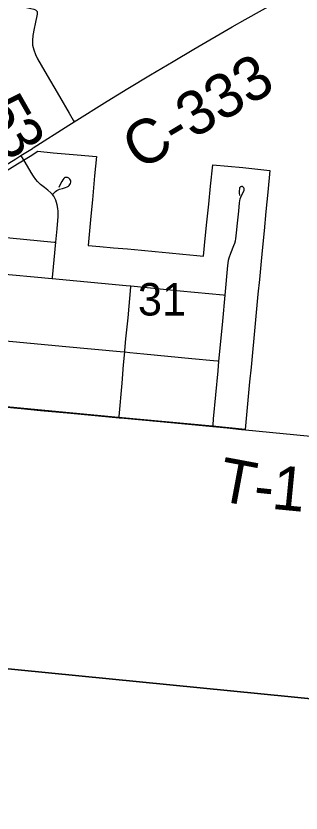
# Model space of a CAD drawing. Extents: x 0 to 1134, y 0 to 440.
# Drawn here: x 840.868 to 841.236, y 359.232 to 360.26 of the extents above; entities that cross this region are included whole.
import ezdxf

# ---------------------------------------------------------------- set-up
doc = ezdxf.new("R2010")
doc.units = 0
for name, color, linetype in [('GM_X_City_Street', 7, 'Continuous'), ('GM_X_Corporation', 7, 'Continuous'), ('GM_X_County_Road', 7, 'Continuous'), ('GM_X_County_Road_Text', 7, 'Continuous'), ('GM_X_Section', 7, 'Continuous'), ('GM_X_Section_Text', 7, 'Continuous'), ('GM_X_Township_Road', 7, 'Continuous'), ('GM_X_Township_Road_Text', 7, 'Continuous')]:
    doc.layers.add(name, color=color, linetype=linetype)

msp = doc.modelspace()

# ---------------------------------------------------------------- linework, layer by layer
at = {"layer": 'GM_X_City_Street'}
for points in [[(840.915, 359.9217), (840.9152, 359.9231), (840.9197, 359.9685), (840.9215, 359.9859), (840.9229, 360.0017), (840.9229, 360.0052), (840.9226, 360.0084), (840.9224, 360.012), (840.9214, 360.0166), (840.9206, 360.0197), (840.9197, 360.0227), (840.9182, 360.026), (840.9171, 360.028), (840.9156, 360.03), (840.9134, 360.0323), (840.9094, 360.0356), (840.9052, 360.0389), (840.9001, 360.0431), (840.8962, 360.0469), (840.8938, 360.0494), (840.8907, 360.0538), (840.888, 360.0584), (840.8802, 360.0718), (840.8767, 360.0773), (840.8747, 360.0803)], [(840.9156, 360.03), (840.9194, 360.0338), (840.9211, 360.0352), (840.9226, 360.0363), (840.9246, 360.037), (840.9284, 360.038), (840.932, 360.039), (840.9345, 360.04), (840.936, 360.0408), (840.937, 360.0417), (840.938, 360.0428), (840.9387, 360.0444), (840.9391, 360.0461), (840.9392, 360.0471), (840.9388, 360.0485), (840.9379, 360.05), (840.9363, 360.0513), (840.935, 360.0518), (840.9335, 360.0521), (840.9315, 360.0518), (840.9301, 360.0508), (840.9288, 360.0492), (840.9273, 360.0468), (840.9257, 360.0439), (840.9236, 360.0392)], [(840.802, 360.0355), (840.8104, 360.0221), (840.8196, 360.0062), (840.8257, 359.9951), (840.8283, 359.991), (840.8291, 359.9898), (840.8318, 359.9862), (840.8352, 359.9828), (840.8376, 359.9809), (840.8408, 359.9788), (840.8433, 359.9776), (840.8477, 359.9762), (840.8518, 359.9751), (840.8604, 359.974), (840.9175, 359.9687), (840.9197, 359.9685)], [(841.1225, 359.7308), (841.1227, 359.7324), (841.1234, 359.7407), (841.1292, 359.8027), (841.1304, 359.8152), (841.1325, 359.8361), (841.1354, 359.8668), (841.1383, 359.9003), (841.1419, 359.9384), (841.1422, 359.9415), (841.1429, 359.9453), (841.1436, 359.9483), (841.1457, 359.9543), (841.1498, 359.9642), (841.151, 359.9674), (841.1518, 359.9704), (841.1522, 359.9729), (841.1531, 359.9807), (841.1545, 359.9929), (841.156, 360.0084), (841.1571, 360.0195), (841.1574, 360.0219), (841.1579, 360.0244), (841.1596, 360.0287), (841.1621, 360.0336), (841.1629, 360.0357), (841.163, 360.0367), (841.1629, 360.0377), (841.1626, 360.0385), (841.1622, 360.0391), (841.1614, 360.0399), (841.1606, 360.0402), (841.1596, 360.0402), (841.1588, 360.04), (841.158, 360.0398), (841.1574, 360.0391), (841.157, 360.0385), (841.1567, 360.0376), (841.1563, 360.0349), (841.1564, 360.0322), (841.1567, 360.0288)], [(840.7923, 359.9318), (840.7976, 359.9323), (840.802, 359.9321), (840.8052, 359.932), (840.8123, 359.9313), (840.8402, 359.9287), (840.915, 359.9217), (841.0107, 359.9127), (841.0167, 359.9121), (841.0589, 359.908), (841.0722, 359.9066), (841.0804, 359.9059), (841.136, 359.9005), (841.1383, 359.9003)], [(841.0013, 359.7422), (841.0014, 359.7436), (841.0052, 359.7867), (841.0072, 359.8106), (841.0087, 359.8271), (841.0088, 359.8289), (841.0103, 359.844), (841.0132, 359.8711), (841.0166, 359.911), (841.0167, 359.9121)], [(840.7951, 359.8471), (840.9327, 359.8342), (841.0029, 359.8276), (841.0087, 359.8271), (841.0153, 359.8265), (841.0333, 359.8247), (841.0953, 359.8186), (841.1232, 359.816), (841.1287, 359.8154), (841.1304, 359.8152)]]:
    msp.add_lwpolyline(points, dxfattribs=at)
at = {"layer": 'GM_X_Corporation'}
msp.add_lwpolyline([(840.8423, 360.0523), (840.8704, 360.0695), (840.8864, 360.0795), (840.8964, 360.0858), (840.9164, 360.084), (840.9474, 360.0812), (840.9721, 360.0789), (840.9698, 360.0541), (840.967, 360.023), (840.9651, 360.0023), (840.9633, 359.9834), (840.9616, 359.9645), (840.9764, 359.9631), (840.9944, 359.9615), (841.0123, 359.9598), (841.0211, 359.959), (841.0302, 359.9581), (841.0481, 359.9564), (841.066, 359.9547), (841.0839, 359.9531), (841.1018, 359.9514), (841.1104, 359.9506), (841.1127, 359.9732), (841.1149, 359.9945), (841.1172, 360.0176), (841.1196, 360.0408), (841.1224, 360.0685), (841.161, 360.0647), (841.1962, 360.0612), (841.1935, 360.0333), (841.1911, 360.0082), (841.1887, 359.9834), (841.1887, 359.9831), (841.1863, 359.958), (841.1844, 359.9392), (841.1826, 359.9203), (841.1808, 359.9015), (841.179, 359.8826), (841.1772, 359.8638), (841.1754, 359.8449), (841.1736, 359.8261), (841.1718, 359.8072), (841.17, 359.7884), (841.1682, 359.7695), (841.1647, 359.7318), (841.1642, 359.7271), (841.1222, 359.7311), (841.0008, 359.7426), (840.8464, 359.7572)], dxfattribs=at)
at = {"layer": 'GM_X_County_Road'}
for points in [[(840.9435, 360.1238), (840.9861, 360.1503), (841.0126, 360.1666), (841.0418, 360.1843), (841.0712, 360.2016), (841.098, 360.2175), (841.1473, 360.2463), (841.1642, 360.2558), (841.2274, 360.2913), (841.3171, 360.3409), (841.3415, 360.3545), (841.4556, 360.418), (841.5182, 360.4531), (841.5775, 360.486), (841.5801, 360.4874)], [(840.8747, 360.0803), (840.8894, 360.0894), (840.8904, 360.0901), (840.9366, 360.1195), (840.9435, 360.1238)], [(840.802, 360.0355), (840.8417, 360.06), (840.8679, 360.0761), (840.8747, 360.0803)]]:
    msp.add_lwpolyline(points, dxfattribs=at)
at = {"layer": 'GM_X_Section'}
for points in [[(840.5521, 360.4549), (841.5643, 360.3612), (841.4628, 359.3584), (840.4745, 359.4562), (840.4525, 359.4584)], [(841.4628, 359.3584), (841.4764, 359.357), (841.3884, 358.3886), (840.3845, 358.4859), (840.4745, 359.4562)]]:
    msp.add_lwpolyline(points, close=True, dxfattribs=at)
at = {"layer": 'GM_X_Township_Road'}
msp.add_line((841.1596, 359.7272), (841.1645, 359.7267), dxfattribs=at)
for points in [[(840.8703, 360.2736), (840.8727, 360.2732), (840.8759, 360.2726), (840.8912, 360.2692), (840.8936, 360.2683), (840.8949, 360.2671), (840.8955, 360.2662), (840.8958, 360.2648), (840.8956, 360.2625), (840.8929, 360.2503), (840.8917, 360.2442), (840.8899, 360.235), (840.8894, 360.2288), (840.8894, 360.2257), (840.8897, 360.2226), (840.8904, 360.2195), (840.8913, 360.2165), (840.8935, 360.2107), (840.8962, 360.2051), (840.9054, 360.1888), (840.9245, 360.1566), (840.9369, 360.1349), (840.9422, 360.126), (840.9435, 360.1238)], [(840.8466, 359.7567), (840.8751, 359.754), (840.8999, 359.7516), (840.9389, 359.7479), (841.0013, 359.7422)], [(841.0013, 359.7422), (841.008, 359.7416), (841.0544, 359.7373), (841.0822, 359.7347), (841.1225, 359.7308)], [(841.1225, 359.7308), (841.1409, 359.729), (841.1596, 359.7272)], [(841.1645, 359.7267), (841.2621, 359.7173), (841.345, 359.7095), (841.3782, 359.7064), (841.4522, 359.6993), (841.488, 359.6963), (841.4956, 359.6957)]]:
    msp.add_lwpolyline(points, dxfattribs=at)

# ---------------------------------------------------------------- texts
at = {"layer": 'GM_X_County_Road_Text'}
msp.add_text('C-333', height=0.05682, rotation=30.829, dxfattribs=at).set_placement((841.0281, 360.0601))
at = {"layer": 'GM_X_Section_Text'}
msp.add_text('31', height=0.04186, rotation=0, dxfattribs=at).set_placement((841.0257, 359.874))
at = {"layer": 'GM_X_Township_Road_Text'}
for s, rotation, p in [('5', 299.8199, (840.821, 360.1381)), ('3', 300.2764, (840.8387, 360.1073)), ('T', 349.4293, (841.1269, 359.6358)), ('1', 354.4875, (841.1973, 359.6248)), ('-', 354.0048, (841.1736, 359.6272))]:
    msp.add_text(s, height=0.0568, rotation=rotation, dxfattribs=at).set_placement(p)

doc.saveas('drawing.dxf')
